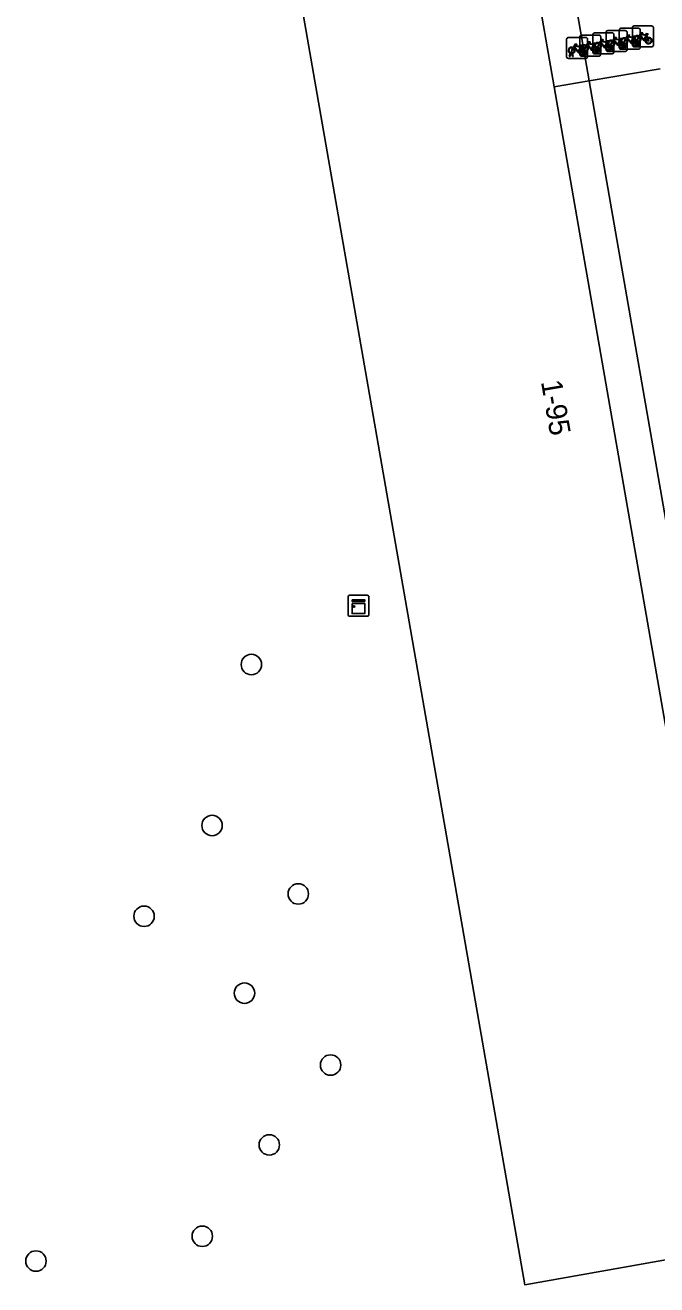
# Model space of a CAD drawing. Extents: x 162880 to 165536, y 384011 to 385179.
# Drawn here: x 164282.7 to 164313, y 384880.9 to 384941.2 of the extents above; entities that cross this region are included whole.
import ezdxf

# ---------------------------------------------------------------- set-up
doc = ezdxf.new("R2010")
doc.units = 0
for name, color, linetype in [('IMGEO_Boom', 7, 'Continuous'), ('IMGEO_Fietsenrek', 7, 'Continuous'), ('IMGEO_Kast', 7, 'Continuous'), ('IMGEO_Pand', 7, 'Continuous'), ('IMGEO_Pand_nummerreeks', 7, 'Continuous'), ('IMGEO_Voetpad_open', 7, 'Continuous')]:
    doc.layers.add(name, color=color, linetype=linetype)

msp = doc.modelspace()

# ---------------------------------------------------------------- linework, layer by layer
at = {"layer": 'IMGEO_Boom'}
for centre in [(164293.564, 384910.631), (164291.683, 384902.927), (164295.81, 384899.651), (164288.429, 384898.581), (164293.234, 384894.902), (164297.355, 384891.461), (164294.423, 384887.638), (164291.216, 384883.264), (164283.257, 384882.078)]:
    msp.add_circle(centre, 0.489, dxfattribs=at)
at = {"layer": 'IMGEO_Fietsenrek'}
for p, q in [((164311.876, 384941.197), (164312.717, 384941.197)), ((164312.717, 384941.197), (164311.876, 384941.197)), ((164308.65, 384939.718), (164308.65, 384940.559)), ((164308.65, 384940.559), (164308.65, 384939.718)), ((164308.725, 384940.643), (164309.566, 384940.643)), ((164309.566, 384940.643), (164308.725, 384940.643)), ((164309.28, 384939.829), (164309.28, 384940.67)), ((164309.28, 384940.67), (164309.28, 384939.829)), ((164309.355, 384940.754), (164310.196, 384940.754)), ((164310.196, 384940.754), (164309.355, 384940.754)), ((164309.65, 384940.568), (164309.65, 384939.727)), ((164309.65, 384939.727), (164309.65, 384940.568)), ((164309.91, 384939.94), (164309.91, 384940.781)), ((164309.91, 384940.781), (164309.91, 384939.94)), ((164309.985, 384940.865), (164310.826, 384940.865)), ((164310.826, 384940.865), (164309.985, 384940.865)), ((164310.28, 384940.679), (164310.28, 384939.838)), ((164310.28, 384939.838), (164310.28, 384940.679)), ((164310.541, 384940.05), (164310.541, 384940.891)), ((164310.541, 384940.891), (164310.541, 384940.05)), ((164310.616, 384940.975), (164311.457, 384940.975)), ((164311.457, 384940.975), (164310.616, 384940.975)), ((164310.91, 384940.79), (164310.91, 384939.949)), ((164310.91, 384939.949), (164310.91, 384940.79)), ((164311.171, 384940.161), (164311.171, 384941.002)), ((164311.171, 384941.002), (164311.171, 384940.161)), ((164311.246, 384941.086), (164312.087, 384941.086)), ((164312.087, 384941.086), (164311.246, 384941.086)), ((164311.541, 384940.9), (164311.541, 384940.059)), ((164311.541, 384940.059), (164311.541, 384940.9)), ((164311.801, 384940.272), (164311.801, 384941.113)), ((164311.801, 384941.113), (164311.801, 384940.272)), ((164311.858, 384940.635), (164311.894, 384940.54)), ((164312.171, 384941.011), (164312.171, 384940.17)), ((164312.171, 384940.17), (164312.171, 384941.011)), ((164312.488, 384940.746), (164312.524, 384940.651)), ((164312.801, 384941.122), (164312.801, 384940.281)), ((164312.801, 384940.281), (164312.801, 384941.122)), ((164309.337, 384940.192), (164309.373, 384940.097)), ((164309.407, 384939.838), (164309.446, 384939.998)), ((164309.476, 384939.986), (164309.441, 384939.838)), ((164309.518, 384940.01), (164309.517, 384940.014)), ((164309.559, 384939.838), (164309.525, 384939.98)), ((164309.549, 384940.021), (164309.55, 384940.014)), ((164309.557, 384939.984), (164309.592, 384939.838)), ((164309.967, 384940.303), (164310.003, 384940.208)), ((164310.037, 384939.949), (164310.076, 384940.109)), ((164310.071, 384939.949), (164310.037, 384939.949)), ((164310.106, 384940.097), (164310.071, 384939.949)), ((164310.148, 384940.121), (164310.147, 384940.125)), ((164310.189, 384939.949), (164310.155, 384940.091)), ((164310.179, 384940.132), (164310.18, 384940.125)), ((164310.187, 384940.095), (164310.222, 384939.949)), ((164310.222, 384939.949), (164310.189, 384939.949)), ((164310.597, 384940.414), (164310.633, 384940.319)), ((164311.466, 384939.975), (164310.625, 384939.975)), ((164310.625, 384939.975), (164311.466, 384939.975)), ((164310.668, 384940.059), (164310.707, 384940.219)), ((164310.702, 384940.059), (164310.668, 384940.059)), ((164310.737, 384940.207), (164310.702, 384940.059)), ((164310.779, 384940.231), (164310.778, 384940.235)), ((164310.82, 384940.059), (164310.786, 384940.201)), ((164310.81, 384940.242), (164310.811, 384940.235)), ((164310.818, 384940.205), (164310.853, 384940.059)), ((164310.853, 384940.059), (164310.82, 384940.059)), ((164311.228, 384940.524), (164311.264, 384940.429)), ((164312.096, 384940.086), (164311.255, 384940.086)), ((164311.255, 384940.086), (164312.096, 384940.086)), ((164311.298, 384940.17), (164311.337, 384940.33)), ((164311.332, 384940.17), (164311.298, 384940.17)), ((164311.367, 384940.318), (164311.332, 384940.17)), ((164311.409, 384940.342), (164311.408, 384940.346)), ((164311.45, 384940.17), (164311.416, 384940.312)), ((164311.44, 384940.353), (164311.441, 384940.346)), ((164311.448, 384940.316), (164311.483, 384940.17)), ((164311.483, 384940.17), (164311.45, 384940.17)), ((164312.726, 384940.197), (164311.885, 384940.197)), ((164311.885, 384940.197), (164312.726, 384940.197)), ((164311.928, 384940.281), (164311.967, 384940.441)), ((164311.962, 384940.281), (164311.928, 384940.281)), ((164311.997, 384940.429), (164311.962, 384940.281)), ((164312.039, 384940.453), (164312.038, 384940.457)), ((164312.08, 384940.281), (164312.046, 384940.423)), ((164312.07, 384940.464), (164312.071, 384940.457)), ((164312.078, 384940.427), (164312.113, 384940.281)), ((164312.113, 384940.281), (164312.08, 384940.281)), ((164309.575, 384939.643), (164308.734, 384939.643)), ((164308.734, 384939.643), (164309.575, 384939.643)), ((164308.777, 384939.727), (164308.816, 384939.887)), ((164308.811, 384939.727), (164308.777, 384939.727)), ((164308.846, 384939.875), (164308.811, 384939.727)), ((164308.888, 384939.899), (164308.887, 384939.903)), ((164308.929, 384939.727), (164308.895, 384939.869)), ((164308.919, 384939.91), (164308.92, 384939.903)), ((164308.927, 384939.873), (164308.962, 384939.727)), ((164308.962, 384939.727), (164308.929, 384939.727)), ((164310.205, 384939.754), (164309.364, 384939.754)), ((164309.364, 384939.754), (164310.205, 384939.754)), ((164309.441, 384939.838), (164309.407, 384939.838)), ((164309.592, 384939.838), (164309.559, 384939.838)), ((164310.835, 384939.865), (164309.994, 384939.865)), ((164309.994, 384939.865), (164310.835, 384939.865))]:
    msp.add_line(p, q, dxfattribs=at)
for points in [[(164310.223, 384940.391), (164310.318, 384940.555), (164310.404, 384940.541), (164310.406, 384940.532), (164310.35, 384940.521), (164310.323, 384940.476), (164310.579, 384940.435)], [(164310.854, 384940.501), (164310.949, 384940.665), (164311.035, 384940.651), (164311.037, 384940.642), (164310.981, 384940.631), (164310.954, 384940.586), (164311.21, 384940.545)], [(164311.197, 384940.52), (164310.94, 384940.561), (164310.923, 384940.532), (164311.09, 384940.312), (164311.197, 384940.52)], [(164311.21, 384940.545), (164311.235, 384940.594), (164311.229, 384940.598), (164311.206, 384940.602), (164311.194, 384940.609), (164311.193, 384940.612), (164311.195, 384940.617), (164311.29, 384940.602), (164311.292, 384940.592), (164311.282, 384940.579), (164311.27, 384940.573), (164311.256, 384940.579), (164311.228, 384940.524)], [(164311.505, 384940.56), (164311.453, 384940.47), (164311.413, 384940.445), (164311.414, 384940.492), (164311.469, 384940.586)], [(164311.484, 384940.612), (164311.579, 384940.776), (164311.665, 384940.762), (164311.667, 384940.753), (164311.611, 384940.742), (164311.584, 384940.697), (164311.84, 384940.656)], [(164311.78, 384940.368), (164311.73, 384940.368), (164311.539, 384940.619), (164311.52, 384940.587)], [(164311.827, 384940.631), (164311.57, 384940.672), (164311.553, 384940.643), (164311.72, 384940.423), (164311.827, 384940.631)], [(164311.875, 384940.533), (164311.845, 384940.61), (164311.736, 384940.392), (164311.779, 384940.392)], [(164311.84, 384940.656), (164311.865, 384940.705), (164311.859, 384940.709), (164311.836, 384940.713), (164311.824, 384940.72), (164311.823, 384940.723), (164311.825, 384940.728), (164311.92, 384940.713), (164311.922, 384940.703), (164311.912, 384940.69), (164311.9, 384940.684), (164311.886, 384940.69), (164311.858, 384940.635)], [(164312.135, 384940.671), (164312.083, 384940.581), (164312.043, 384940.556), (164312.044, 384940.603), (164312.099, 384940.697)], [(164312.114, 384940.723), (164312.209, 384940.887), (164312.295, 384940.873), (164312.297, 384940.864), (164312.241, 384940.853), (164312.214, 384940.808), (164312.47, 384940.767)], [(164312.41, 384940.479), (164312.36, 384940.479), (164312.169, 384940.73), (164312.15, 384940.698)], [(164312.457, 384940.742), (164312.2, 384940.783), (164312.183, 384940.754), (164312.35, 384940.534), (164312.457, 384940.742)], [(164312.505, 384940.644), (164312.475, 384940.721), (164312.366, 384940.503), (164312.409, 384940.503)], [(164312.439, 384940.503), (164312.559, 384940.502), (164312.515, 384940.616)], [(164312.535, 384940.623), (164312.59, 384940.478), (164312.44, 384940.478)], [(164312.47, 384940.767), (164312.495, 384940.816), (164312.489, 384940.82), (164312.466, 384940.824), (164312.454, 384940.831), (164312.453, 384940.834), (164312.455, 384940.839), (164312.55, 384940.824), (164312.552, 384940.814), (164312.542, 384940.801), (164312.53, 384940.795), (164312.516, 384940.801), (164312.488, 384940.746)], [(164308.984, 384940.117), (164308.932, 384940.027), (164308.892, 384940.002), (164308.893, 384940.049), (164308.948, 384940.143)], [(164308.963, 384940.169), (164309.058, 384940.333), (164309.144, 384940.319), (164309.146, 384940.31), (164309.09, 384940.299), (164309.063, 384940.254), (164309.319, 384940.213)], [(164309.259, 384939.925), (164309.209, 384939.925), (164309.018, 384940.176), (164308.999, 384940.144)], [(164309.306, 384940.188), (164309.049, 384940.229), (164309.032, 384940.2), (164309.199, 384939.98), (164309.306, 384940.188)], [(164309.354, 384940.09), (164309.324, 384940.167), (164309.215, 384939.949), (164309.258, 384939.949)], [(164309.288, 384939.949), (164309.408, 384939.948), (164309.364, 384940.062)], [(164309.384, 384940.069), (164309.439, 384939.924), (164309.289, 384939.924)], [(164309.319, 384940.213), (164309.344, 384940.262), (164309.338, 384940.266), (164309.315, 384940.27), (164309.303, 384940.277), (164309.302, 384940.28), (164309.304, 384940.285), (164309.399, 384940.27), (164309.401, 384940.26), (164309.391, 384940.247), (164309.379, 384940.241), (164309.365, 384940.247), (164309.337, 384940.192)], [(164309.614, 384940.228), (164309.562, 384940.138), (164309.522, 384940.113), (164309.523, 384940.16), (164309.578, 384940.254)], [(164309.593, 384940.28), (164309.688, 384940.444), (164309.774, 384940.43), (164309.776, 384940.421), (164309.72, 384940.41), (164309.693, 384940.365), (164309.949, 384940.324)], [(164309.889, 384940.036), (164309.839, 384940.036), (164309.648, 384940.287), (164309.629, 384940.255)], [(164309.936, 384940.299), (164309.679, 384940.34), (164309.662, 384940.311), (164309.829, 384940.091), (164309.936, 384940.299)], [(164309.984, 384940.201), (164309.954, 384940.278), (164309.845, 384940.06), (164309.888, 384940.06)], [(164309.918, 384940.06), (164310.038, 384940.059), (164309.994, 384940.173)], [(164310.014, 384940.18), (164310.069, 384940.035), (164309.919, 384940.035)], [(164309.949, 384940.324), (164309.974, 384940.373), (164309.968, 384940.377), (164309.945, 384940.381), (164309.933, 384940.388), (164309.932, 384940.391), (164309.934, 384940.396), (164310.029, 384940.381), (164310.031, 384940.371), (164310.021, 384940.358), (164310.009, 384940.352), (164309.995, 384940.358), (164309.967, 384940.303)], [(164310.244, 384940.339), (164310.192, 384940.249), (164310.152, 384940.224), (164310.153, 384940.271), (164310.208, 384940.365)], [(164310.519, 384940.147), (164310.469, 384940.147), (164310.278, 384940.398), (164310.259, 384940.366)], [(164310.566, 384940.41), (164310.309, 384940.451), (164310.292, 384940.422), (164310.459, 384940.202), (164310.566, 384940.41)], [(164310.614, 384940.312), (164310.584, 384940.389), (164310.475, 384940.171), (164310.518, 384940.171)], [(164310.548, 384940.171), (164310.668, 384940.17), (164310.624, 384940.284)], [(164310.644, 384940.291), (164310.699, 384940.146), (164310.549, 384940.146)], [(164310.579, 384940.435), (164310.604, 384940.484), (164310.598, 384940.488), (164310.575, 384940.492), (164310.563, 384940.499), (164310.562, 384940.502), (164310.564, 384940.507), (164310.659, 384940.492), (164310.661, 384940.482), (164310.651, 384940.469), (164310.639, 384940.463), (164310.625, 384940.469), (164310.597, 384940.414)], [(164310.875, 384940.449), (164310.823, 384940.359), (164310.783, 384940.334), (164310.784, 384940.381), (164310.839, 384940.475)], [(164311.15, 384940.257), (164311.1, 384940.257), (164310.909, 384940.508), (164310.89, 384940.476)], [(164311.245, 384940.422), (164311.215, 384940.499), (164311.106, 384940.281), (164311.149, 384940.281)], [(164311.179, 384940.281), (164311.299, 384940.28), (164311.255, 384940.394)], [(164311.275, 384940.401), (164311.33, 384940.256), (164311.18, 384940.256)], [(164311.809, 384940.392), (164311.929, 384940.391), (164311.885, 384940.505)], [(164311.905, 384940.512), (164311.96, 384940.367), (164311.81, 384940.367)]]:
    msp.add_lwpolyline(points, dxfattribs=at)
for centre, radius, start, end in [((164311.879, 384941.119), 0.0779, 92.4484, 184.28452), ((164311.879, 384941.119), 0.0779, 92.4484, 184.28452), ((164312.723, 384941.119), 0.0779, 2.4484, 94.28452), ((164312.723, 384941.119), 0.0779, 2.4484, 94.28452), ((164308.728, 384940.565), 0.0779, 92.4484, 184.28452), ((164308.728, 384940.565), 0.0779, 92.4484, 184.28452), ((164309.358, 384940.676), 0.0779, 92.4484, 184.28452), ((164309.358, 384940.676), 0.0779, 92.4484, 184.28452), ((164309.572, 384940.565), 0.0779, 2.4484, 94.28452), ((164309.572, 384940.565), 0.0779, 2.4484, 94.28452), ((164309.988, 384940.787), 0.0779, 92.4484, 184.28452), ((164309.988, 384940.787), 0.0779, 92.4484, 184.28452), ((164310.202, 384940.676), 0.0779, 2.4484, 94.28452), ((164310.202, 384940.676), 0.0779, 2.4484, 94.28452), ((164310.619, 384940.897), 0.0779, 92.4484, 184.28452), ((164310.619, 384940.897), 0.0779, 92.4484, 184.28452), ((164310.832, 384940.787), 0.0779, 2.4484, 94.28452), ((164310.832, 384940.787), 0.0779, 2.4484, 94.28452), ((164311.249, 384941.008), 0.0779, 92.4484, 184.28452), ((164311.249, 384941.008), 0.0779, 92.4484, 184.28452), ((164311.411, 384940.471), 0.159, 62.67661, 242.13685), ((164311.411, 384940.471), 0.129, 63.31916, 238.90302), ((164311.411, 384940.471), 0.129, 283.60429, 43.43025), ((164311.411, 384940.471), 0.159, 283.5766, 46.60424), ((164311.463, 384940.897), 0.0779, 2.4484, 94.28452), ((164311.463, 384940.897), 0.0779, 2.4484, 94.28452), ((164311.938, 384940.387), 0.159, 187.0065, 105.77075), ((164312.041, 384940.582), 0.159, 62.67661, 242.13685), ((164312.041, 384940.582), 0.129, 63.31916, 238.90302), ((164312.041, 384940.582), 0.129, 283.60429, 43.43025), ((164312.041, 384940.582), 0.159, 283.5766, 46.60424), ((164312.093, 384941.008), 0.0779, 2.4484, 94.28452), ((164312.093, 384941.008), 0.0779, 2.4484, 94.28452), ((164312.568, 384940.498), 0.159, 113.3408, 178.32165), ((164312.568, 384940.498), 0.159, 187.0065, 105.77075), ((164312.568, 384940.498), 0.129, 113.92302, 177.95563), ((164312.568, 384940.498), 0.129, 188.67146, 104.58832), ((164308.89, 384940.028), 0.159, 62.67661, 242.13685), ((164308.89, 384940.028), 0.129, 63.31916, 238.90302), ((164308.87, 384939.899), 0.0499, 12.8025, 158.69338), ((164308.89, 384940.028), 0.129, 283.60429, 43.43025), ((164308.89, 384940.028), 0.159, 283.5766, 46.60424), ((164309.417, 384939.944), 0.159, 113.3408, 178.32165), ((164309.417, 384939.944), 0.159, 187.0065, 105.77075), ((164309.417, 384939.944), 0.129, 113.92302, 177.95563), ((164309.417, 384939.944), 0.129, 188.67146, 104.58832), ((164309.52, 384940.139), 0.159, 62.67661, 242.13685), ((164309.52, 384940.139), 0.129, 63.31916, 238.90302), ((164309.5, 384940.01), 0.0499, 12.8025, 158.69338), ((164309.52, 384940.139), 0.159, 253.99666, 271.78671), ((164309.5, 384940.01), 0.0174, 12.8025, 163.45023), ((164309.52, 384940.139), 0.129, 253.41502, 269.02044), ((164309.52, 384940.139), 0.129, 283.60429, 43.43025), ((164309.52, 384940.139), 0.159, 283.5766, 46.60424), ((164310.047, 384940.055), 0.159, 113.3408, 178.32165), ((164310.047, 384940.055), 0.159, 187.0065, 105.77075), ((164309.988, 384939.943), 0.0779, 182.4484, 274.28452), ((164309.988, 384939.943), 0.0779, 182.4484, 274.28452), ((164310.047, 384940.055), 0.129, 113.92302, 177.95563), ((164310.047, 384940.055), 0.129, 188.67146, 104.58832), ((164310.15, 384940.25), 0.159, 62.67661, 242.13685), ((164310.15, 384940.25), 0.129, 63.31916, 238.90302), ((164310.13, 384940.121), 0.0499, 12.8025, 158.69338), ((164310.15, 384940.25), 0.159, 253.99666, 271.78671), ((164310.13, 384940.121), 0.0174, 12.8025, 163.45023), ((164310.15, 384940.25), 0.129, 253.41502, 269.02044), ((164310.15, 384940.25), 0.129, 283.60429, 43.43025), ((164310.15, 384940.25), 0.159, 283.5766, 46.60424), ((164310.677, 384940.166), 0.159, 113.3408, 178.32165), ((164310.677, 384940.166), 0.159, 187.0065, 105.77075), ((164310.619, 384940.053), 0.0779, 182.4484, 274.28452), ((164310.619, 384940.053), 0.0779, 182.4484, 274.28452), ((164310.677, 384940.166), 0.129, 113.92302, 177.95563), ((164310.677, 384940.166), 0.129, 188.67146, 104.58832), ((164310.781, 384940.36), 0.159, 62.67661, 242.13685), ((164310.781, 384940.36), 0.129, 63.31916, 238.90302), ((164310.761, 384940.231), 0.0499, 12.8025, 158.69338), ((164310.781, 384940.36), 0.159, 253.99666, 271.78671), ((164310.761, 384940.231), 0.0174, 12.8025, 163.45023), ((164310.781, 384940.36), 0.129, 253.41502, 269.02044), ((164310.781, 384940.36), 0.129, 283.60429, 43.43025), ((164310.781, 384940.36), 0.159, 283.5766, 46.60424), ((164310.832, 384939.943), 0.0779, 272.4484, 4.28452), ((164310.832, 384939.943), 0.0779, 272.4484, 4.28452), ((164311.308, 384940.276), 0.159, 113.3408, 178.32165), ((164311.308, 384940.276), 0.159, 187.0065, 105.77075), ((164311.249, 384940.164), 0.0779, 182.4484, 274.28452), ((164311.249, 384940.164), 0.0779, 182.4484, 274.28452), ((164311.308, 384940.276), 0.129, 113.92302, 177.95563), ((164311.308, 384940.276), 0.129, 188.67146, 104.58832), ((164311.391, 384940.342), 0.0499, 12.8025, 158.69338), ((164311.411, 384940.471), 0.159, 253.99666, 271.78671), ((164311.391, 384940.342), 0.0174, 12.8025, 163.45023), ((164311.411, 384940.471), 0.129, 253.41502, 269.02044), ((164311.463, 384940.053), 0.0779, 272.4484, 4.28452), ((164311.463, 384940.053), 0.0779, 272.4484, 4.28452), ((164311.938, 384940.387), 0.159, 113.3408, 178.32165), ((164311.879, 384940.275), 0.0779, 182.4484, 274.28452), ((164311.879, 384940.275), 0.0779, 182.4484, 274.28452), ((164311.938, 384940.387), 0.129, 113.92302, 177.95563), ((164311.938, 384940.387), 0.129, 188.67146, 104.58832), ((164312.021, 384940.453), 0.0499, 12.8025, 158.69338), ((164312.041, 384940.582), 0.159, 253.99666, 271.78671), ((164312.021, 384940.453), 0.0174, 12.8025, 163.45023), ((164312.041, 384940.582), 0.129, 253.41502, 269.02044), ((164312.093, 384940.164), 0.0779, 272.4484, 4.28452), ((164312.093, 384940.164), 0.0779, 272.4484, 4.28452), ((164312.723, 384940.275), 0.0779, 272.4484, 4.28452), ((164312.723, 384940.275), 0.0779, 272.4484, 4.28452), ((164308.728, 384939.721), 0.0779, 182.4484, 274.28452), ((164308.728, 384939.721), 0.0779, 182.4484, 274.28452), ((164308.89, 384940.028), 0.159, 253.99666, 271.78671), ((164308.87, 384939.899), 0.0174, 12.8025, 163.45023), ((164308.89, 384940.028), 0.129, 253.41502, 269.02044), ((164309.358, 384939.832), 0.0779, 182.4484, 274.28452), ((164309.358, 384939.832), 0.0779, 182.4484, 274.28452), ((164309.572, 384939.721), 0.0779, 272.4484, 4.28452), ((164309.572, 384939.721), 0.0779, 272.4484, 4.28452), ((164310.202, 384939.832), 0.0779, 272.4484, 4.28452), ((164310.202, 384939.832), 0.0779, 272.4484, 4.28452)]:
    msp.add_arc(centre, radius, start, end, dxfattribs=at)
at = {"layer": 'IMGEO_Kast'}
for p, q in [((164298.191, 384913.02), (164298.191, 384913.861)), ((164298.191, 384913.861), (164298.191, 384913.02)), ((164298.266, 384913.945), (164299.107, 384913.945)), ((164299.107, 384913.945), (164298.266, 384913.945)), ((164299.191, 384913.87), (164299.191, 384913.029)), ((164299.191, 384913.029), (164299.191, 384913.87)), ((164299.116, 384912.945), (164298.275, 384912.945)), ((164298.275, 384912.945), (164299.116, 384912.945))]:
    msp.add_line(p, q, dxfattribs=at)
for points in [[(164298.386, 384913.735), (164298.986, 384913.735), (164298.986, 384913.65), (164298.386, 384913.65), (164298.386, 384913.735)], [(164298.386, 384913.56), (164298.986, 384913.56), (164298.986, 384913.071), (164298.386, 384913.071), (164298.386, 384913.56)]]:
    msp.add_lwpolyline(points, dxfattribs=at)
msp.add_circle((164298.47, 384913.409), 0.0377, dxfattribs=at)
for centre, start, end in [((164298.269, 384913.867), 92.4484, 184.28452), ((164298.269, 384913.867), 92.4484, 184.28452), ((164299.113, 384913.867), 2.4484, 94.28452), ((164299.113, 384913.867), 2.4484, 94.28452), ((164298.269, 384913.023), 182.4484, 274.28452), ((164298.269, 384913.023), 182.4484, 274.28452), ((164299.113, 384913.023), 272.4484, 4.28452), ((164299.113, 384913.023), 272.4484, 4.28452)]:
    msp.add_arc(centre, 0.0779, start, end, dxfattribs=at)
at = {"layer": 'IMGEO_Pand'}
for points in [[(164317.707, 384882.897), (164306.643, 384880.941), (164293.619, 384955.671)], [(164308.056, 384938.285), (164307.148, 384943.496), (164308.606, 384943.75), (164307.708, 384948.902), (164307.924, 384948.939)], [(164317.656, 384883.192), (164308.056, 384938.285)]]:
    msp.add_lwpolyline(points, dxfattribs=at)
at = {"layer": 'IMGEO_Voetpad_open'}
for points in [[(164309.731, 384938.57), (164307.924, 384948.939)], [(164313.128, 384939.147), (164309.731, 384938.57)], [(164309.731, 384938.57), (164308.056, 384938.285)], [(164309.731, 384938.57), (164319.33, 384883.488)]]:
    msp.add_lwpolyline(points, dxfattribs=at)
msp.add_arc((164297.951, 384930.29), 25.748, 99.68567, 177.78498, dxfattribs=at)

# ---------------------------------------------------------------- texts
at = {"layer": 'IMGEO_Pand_nummerreeks'}
msp.add_text('1-95', height=1, rotation=279.83183, dxfattribs=at).set_placement((164307.418, 384924.169))

doc.saveas('drawing.dxf')
